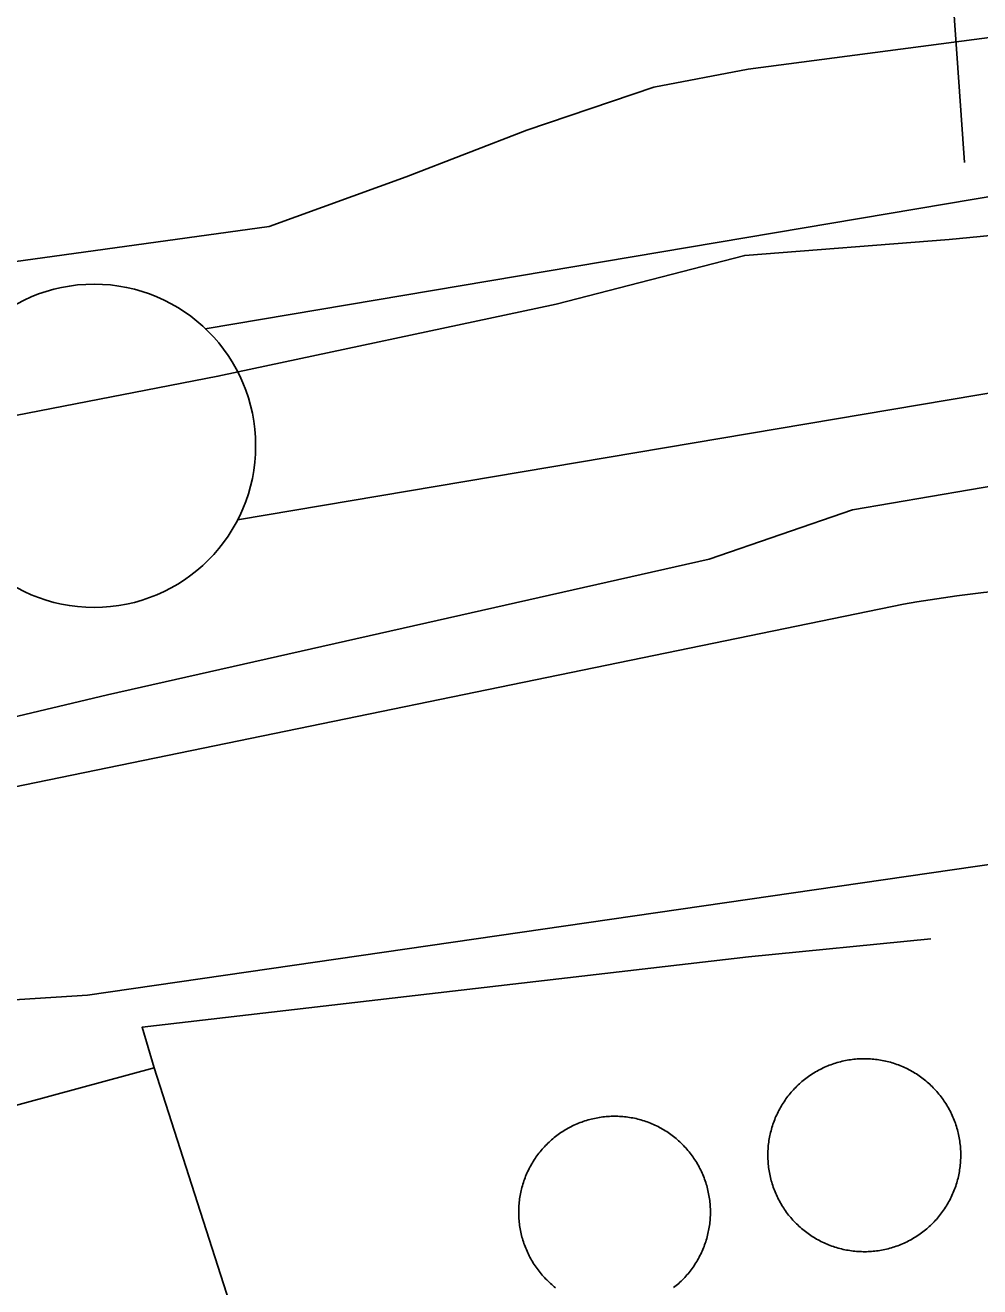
# Model space of a CAD drawing. Extents: x 3651524 to 3689615, y 505651 to 531377.
# Drawn here: x 3676003.8 to 3676151.5, y 515047.8 to 515243 of the extents above; entities that cross this region are included whole.
import ezdxf

# ---------------------------------------------------------------- set-up
doc = ezdxf.new("R2010")
doc.units = 0
for name, color, linetype in [('V-DOMW-TANK', 7, 'Continuous'), ('V-FLOD-BASE', 7, 'Continuous'), ('V-LEVE-TOET', 7, 'Continuous'), ('V-ROAD-CNTR', 7, 'Continuous'), ('V-SITE-OTLN', 7, 'Continuous'), ('V-SURV-LINE', 7, 'Continuous'), ('V-UTIL-LINE', 7, 'Continuous')]:
    doc.layers.add(name, color=color, linetype=linetype)

msp = doc.modelspace()

# ---------------------------------------------------------------- linework, layer by layer
at = {"layer": 'V-DOMW-TANK'}
for points in [[(3676118.714, 515068.108), (3676118.716, 515068.368), (3676118.72, 515068.628), (3676118.73, 515068.888), (3676118.744, 515069.148), (3676118.763, 515069.408), (3676118.787, 515069.668), (3676118.816, 515069.926), (3676118.849, 515070.186), (3676118.886, 515070.442), (3676118.927, 515070.701), (3676118.974, 515070.957), (3676119.023, 515071.215), (3676119.08, 515071.466), (3676119.138, 515071.718), (3676119.201, 515071.972), (3676119.271, 515072.224), (3676119.342, 515072.474), (3676119.42, 515072.724), (3676119.5, 515072.974), (3676119.584, 515073.217), (3676119.674, 515073.461), (3676119.771, 515073.705), (3676119.869, 515073.947), (3676119.971, 515074.186), (3676120.078, 515074.424), (3676120.188, 515074.659), (3676120.305, 515074.893), (3676120.424, 515075.124), (3676120.547, 515075.354), (3676120.674, 515075.581), (3676120.805, 515075.804), (3676120.94, 515076.029), (3676121.075, 515076.251), (3676121.22, 515076.468), (3676121.368, 515076.683), (3676121.517, 515076.896), (3676121.671, 515077.107), (3676121.829, 515077.313), (3676121.988, 515077.518), (3676122.154, 515077.721), (3676122.322, 515077.92), (3676122.494, 515078.116), (3676122.668, 515078.309), (3676122.847, 515078.499), (3676123.029, 515078.686), (3676123.213, 515078.868), (3676123.402, 515079.05), (3676123.592, 515079.226), (3676123.787, 515079.4), (3676123.983, 515079.57), (3676124.184, 515079.736), (3676124.389, 515079.9), (3676124.592, 515080.06), (3676124.8, 515080.216), (3676125.011, 515080.369), (3676125.226, 515080.519), (3676125.443, 515080.662), (3676125.661, 515080.803), (3676125.884, 515080.941), (3676126.107, 515081.074), (3676126.332, 515081.205), (3676126.562, 515081.33), (3676126.791, 515081.45), (3676127.025, 515081.569), (3676127.258, 515081.682), (3676127.496, 515081.79), (3676127.733, 515081.897), (3676127.973, 515081.997), (3676128.214, 515082.094), (3676128.458, 515082.186), (3676128.704, 515082.278), (3676128.952, 515082.36), (3676129.197, 515082.438), (3676129.447, 515082.513), (3676129.697, 515082.585), (3676129.949, 515082.651), (3676130.201, 515082.714), (3676130.457, 515082.771), (3676130.711, 515082.825), (3676130.967, 515082.874), (3676131.225, 515082.919), (3676131.481, 515082.958), (3676131.739, 515082.991), (3676131.999, 515083.025), (3676132.257, 515083.05), (3676132.517, 515083.072), (3676132.777, 515083.091), (3676133.037, 515083.103), (3676133.298, 515083.109), (3676133.558, 515083.115), (3676133.818, 515083.113), (3676134.08, 515083.109), (3676134.34, 515083.099), (3676134.6, 515083.085), (3676134.86, 515083.064), (3676135.118, 515083.042), (3676135.378, 515083.013), (3676135.636, 515082.98), (3676135.894, 515082.943), (3676136.15, 515082.905)], [(3676136.15, 515082.905), (3676136.408, 515082.855), (3676136.662, 515082.806), (3676136.918, 515082.751), (3676137.17, 515082.692), (3676137.424, 515082.628), (3676137.676, 515082.558), (3676137.924, 515082.487), (3676138.174, 515082.409), (3676138.422, 515082.329), (3676138.667, 515082.243), (3676138.913, 515082.153), (3676139.155, 515082.059), (3676139.396, 515081.96), (3676139.636, 515081.86), (3676139.874, 515081.752), (3676140.109, 515081.641), (3676140.343, 515081.526), (3676140.574, 515081.405), (3676140.803, 515081.283), (3676141.031, 515081.156), (3676141.256, 515081.022), (3676141.479, 515080.889), (3676141.7, 515080.752), (3676141.918, 515080.609), (3676142.133, 515080.463), (3676142.346, 515080.312), (3676142.557, 515080.16), (3676142.763, 515080), (3676142.968, 515079.841), (3676143.171, 515079.675), (3676143.37, 515079.507), (3676143.566, 515079.337), (3676143.759, 515079.161), (3676143.951, 515078.983), (3676144.136, 515078.8), (3676144.318, 515078.616), (3676144.5, 515078.428), (3676144.676, 515078.237), (3676144.85, 515078.041), (3676145.02, 515077.846), (3676145.186, 515077.645), (3676145.352, 515077.443), (3676145.51, 515077.238), (3676145.665, 515077.027), (3676145.819, 515076.818), (3676145.966, 515076.603), (3676146.112, 515076.388), (3676146.253, 515076.169), (3676146.39, 515075.947), (3676146.524, 515075.722), (3676146.653, 515075.497), (3676146.78, 515075.27), (3676146.9, 515075.038), (3676147.017, 515074.807), (3676147.132, 515074.571), (3676147.24, 515074.336), (3676147.345, 515074.096), (3676147.447, 515073.856), (3676147.543, 515073.615), (3676147.636, 515073.371), (3676147.724, 515073.125), (3676147.808, 515072.88), (3676147.888, 515072.632), (3676147.963, 515072.382), (3676148.033, 515072.132), (3676148.1, 515071.88), (3676148.164, 515071.626), (3676148.221, 515071.372), (3676148.275, 515071.118), (3676148.324, 515070.862), (3676148.367, 515070.606), (3676148.408, 515070.346), (3676148.443, 515070.09), (3676148.473, 515069.832), (3676148.5, 515069.574), (3676148.522, 515069.312), (3676148.539, 515069.052), (3676148.551, 515068.792), (3676148.559, 515068.532), (3676148.563, 515068.272), (3676148.563, 515068.011), (3676148.557, 515067.751), (3676148.547, 515067.491), (3676148.533, 515067.231), (3676148.514, 515066.971), (3676148.49, 515066.709), (3676148.463, 515066.453), (3676148.43, 515066.193), (3676148.391, 515065.933), (3676148.35, 515065.679), (3676148.305, 515065.423), (3676148.254, 515065.167), (3676148.199, 515064.913), (3676148.139, 515064.659), (3676148.076, 515064.405), (3676148.008, 515064.155), (3676147.935, 515063.905), (3676147.859, 515063.655), (3676147.777, 515063.408), (3676147.691, 515063.16)], [(3676084.684, 515070.047), (3676084.873, 515070.225), (3676085.063, 515070.399), (3676085.256, 515070.571), (3676085.452, 515070.739), (3676085.653, 515070.905), (3676085.856, 515071.065), (3676086.06, 515071.223), (3676086.267, 515071.378), (3676086.478, 515071.528), (3676086.691, 515071.675), (3676086.908, 515071.819), (3676087.125, 515071.96), (3676087.347, 515072.093), (3676087.57, 515072.224), (3676087.795, 515072.351), (3676088.022, 515072.476), (3676088.252, 515072.595), (3676088.481, 515072.712), (3676088.717, 515072.824), (3676088.952, 515072.931), (3676089.19, 515073.033), (3676089.429, 515073.134), (3676089.669, 515073.228), (3676089.913, 515073.318), (3676090.156, 515073.406), (3676090.402, 515073.488), (3676090.648, 515073.566), (3676090.896, 515073.639), (3676091.146, 515073.709), (3676091.395, 515073.775), (3676091.647, 515073.834), (3676091.901, 515073.891), (3676092.153, 515073.942), (3676092.409, 515073.99), (3676092.663, 515074.033), (3676092.919, 515074.072), (3676093.177, 515074.104), (3676093.435, 515074.137), (3676093.691, 515074.16), (3676093.949, 515074.18), (3676094.207, 515074.196), (3676094.465, 515074.207), (3676094.726, 515074.215), (3676094.986, 515074.217), (3676095.244, 515074.215), (3676095.502, 515074.209), (3676095.758, 515074.196), (3676096.018, 515074.182), (3676096.276, 515074.162), (3676096.536, 515074.137), (3676096.792, 515074.108), (3676097.048, 515074.074), (3676097.304, 515074.037), (3676097.56, 515073.994), (3676097.814, 515073.947), (3676098.068, 515073.895), (3676098.32, 515073.84), (3676098.572, 515073.779), (3676098.824, 515073.715), (3676099.073, 515073.646), (3676099.321, 515073.572), (3676099.567, 515073.494), (3676099.813, 515073.412), (3676100.056, 515073.326), (3676100.3, 515073.236), (3676100.54, 515073.142), (3676100.779, 515073.043), (3676101.017, 515072.939), (3676101.252, 515072.832), (3676101.484, 515072.722), (3676101.719, 515072.605), (3676101.949, 515072.486), (3676102.176, 515072.363), (3676102.401, 515072.237), (3676102.625, 515072.105), (3676102.846, 515071.97), (3676103.063, 515071.831), (3676103.28, 515071.688), (3676103.493, 515071.542), (3676103.704, 515071.391), (3676103.913, 515071.237), (3676104.118, 515071.079), (3676104.32, 515070.92), (3676104.519, 515070.754), (3676104.718, 515070.588), (3676104.91, 515070.416), (3676105.103, 515070.24), (3676105.289, 515070.062), (3676105.475, 515069.881), (3676105.656, 515069.697), (3676105.834, 515069.509), (3676106.01, 515069.318), (3676106.182, 515069.124), (3676106.35, 515068.927), (3676106.514, 515068.728), (3676106.676, 515068.526), (3676106.833, 515068.319), (3676106.987, 515068.11), (3676107.138, 515067.901), (3676107.284, 515067.688)], [(3676080.607, 515055.785), (3676080.545, 515056.037), (3676080.49, 515056.291), (3676080.439, 515056.543), (3676080.39, 515056.799), (3676080.347, 515057.053), (3676080.31, 515057.309), (3676080.275, 515057.567), (3676080.246, 515057.825), (3676080.22, 515058.081), (3676080.199, 515058.339), (3676080.185, 515058.597), (3676080.172, 515058.855), (3676080.166, 515059.115), (3676080.162, 515059.373), (3676080.162, 515059.633), (3676080.172, 515059.891), (3676080.183, 515060.151), (3676080.199, 515060.407), (3676080.22, 515060.665), (3676080.244, 515060.923), (3676080.273, 515061.181), (3676080.306, 515061.437), (3676080.344, 515061.693), (3676080.387, 515061.949), (3676080.435, 515062.203), (3676080.486, 515062.457), (3676080.541, 515062.709), (3676080.6, 515062.961), (3676080.666, 515063.213), (3676080.736, 515063.463), (3676080.807, 515063.711), (3676080.885, 515063.956), (3676080.967, 515064.202), (3676081.053, 515064.448), (3676081.145, 515064.69), (3676081.239, 515064.931), (3676081.338, 515065.169), (3676081.44, 515065.406), (3676081.549, 515065.642), (3676081.659, 515065.877), (3676081.772, 515066.109), (3676081.895, 515066.338), (3676082.018, 515066.566), (3676082.145, 515066.791), (3676082.276, 515067.014), (3676082.411, 515067.235), (3676082.55, 515067.454), (3676082.694, 515067.669), (3676082.839, 515067.882), (3676082.99, 515068.093), (3676083.144, 515068.302), (3676083.3, 515068.507), (3676083.462, 515068.71), (3676083.625, 515068.911), (3676083.793, 515069.107), (3676083.965, 515069.302), (3676084.139, 515069.492), (3676084.318, 515069.681), (3676084.5, 515069.865), (3676084.684, 515070.047)], [(3676107.284, 515067.688), (3676107.427, 515067.473), (3676107.566, 515067.254), (3676107.702, 515067.035), (3676107.833, 515066.811), (3676107.962, 515066.586), (3676108.085, 515066.359), (3676108.205, 515066.129), (3676108.32, 515065.898), (3676108.435, 515065.664), (3676108.539, 515065.429), (3676108.644, 515065.191), (3676108.742, 515064.952), (3676108.836, 515064.71), (3676108.928, 515064.468), (3676109.014, 515064.225), (3676109.096, 515063.979), (3676109.174, 515063.733), (3676109.248, 515063.483), (3676109.318, 515063.236), (3676109.383, 515062.984), (3676109.444, 515062.732), (3676109.5, 515062.48), (3676109.551, 515062.226), (3676109.598, 515061.972), (3676109.641, 515061.716), (3676109.68, 515061.46), (3676109.717, 515061.204), (3676109.744, 515060.946), (3676109.768, 515060.69), (3676109.789, 515060.432), (3676109.803, 515060.172), (3676109.817, 515059.914), (3676109.823, 515059.656), (3676109.825, 515059.396), (3676109.823, 515059.137), (3676109.817, 515058.879), (3676109.807, 515058.619), (3676109.791, 515058.361), (3676109.77, 515058.103), (3676109.744, 515057.845), (3676109.717, 515057.589), (3676109.684, 515057.331), (3676109.645, 515057.075), (3676109.602, 515056.821), (3676109.555, 515056.565), (3676109.504, 515056.313), (3676109.449, 515056.059), (3676109.389, 515055.807), (3676109.324, 515055.556), (3676109.254, 515055.308), (3676109.18, 515055.06), (3676109.105, 515054.81), (3676109.021, 515054.566), (3676108.935, 515054.323), (3676108.844, 515054.081), (3676108.75, 515053.839), (3676108.652, 515053.6), (3676108.547, 515053.362), (3676108.441, 515053.127), (3676108.33, 515052.893), (3676108.214, 515052.662), (3676108.095, 515052.432), (3676107.972, 515052.205), (3676107.845, 515051.98), (3676107.714, 515051.757), (3676107.579, 515051.535), (3676107.44, 515051.316), (3676107.296, 515051.101), (3676107.153, 515050.886), (3676106.999, 515050.677), (3676106.846, 515050.468), (3676106.688, 515050.264), (3676106.528, 515050.061), (3676106.362, 515049.86), (3676106.194, 515049.663), (3676106.024, 515049.469), (3676105.848, 515049.278), (3676105.67, 515049.09), (3676105.49, 515048.906), (3676105.305, 515048.723), (3676105.117, 515048.545), (3676104.927, 515048.369), (3676104.732, 515048.199), (3676104.535, 515048.031), (3676104.337, 515047.865), (3676104.134, 515047.704)], [(3676126.246, 515055.224), (3676126.021, 515055.355), (3676125.798, 515055.488), (3676125.579, 515055.627), (3676125.36, 515055.771), (3676125.144, 515055.916), (3676124.931, 515056.068), (3676124.721, 515056.221), (3676124.514, 515056.379), (3676124.309, 515056.539), (3676124.106, 515056.704), (3676123.907, 515056.872), (3676123.713, 515057.042), (3676123.518, 515057.219), (3676123.33, 515057.397), (3676123.142, 515057.577), (3676122.959, 515057.765), (3676122.779, 515057.95), (3676122.601, 515058.142), (3676122.429, 515058.337), (3676122.257, 515058.533), (3676122.093, 515058.734), (3676121.927, 515058.937), (3676121.767, 515059.142), (3676121.612, 515059.35), (3676121.46, 515059.561), (3676121.311, 515059.776), (3676121.165, 515059.992), (3676121.024, 515060.211), (3676120.887, 515060.432), (3676120.754, 515060.655), (3676120.625, 515060.882), (3676120.5, 515061.11), (3676120.377, 515061.341), (3676120.26, 515061.573), (3676120.147, 515061.808), (3676120.037, 515062.044), (3676119.932, 515062.283), (3676119.832, 515062.523), (3676119.734, 515062.765), (3676119.641, 515063.008), (3676119.553, 515063.252), (3676119.469, 515063.5), (3676119.39, 515063.748), (3676119.314, 515063.997), (3676119.244, 515064.247), (3676119.177, 515064.499), (3676119.115, 515064.753), (3676119.058, 515065.007), (3676119.005, 515065.261), (3676118.955, 515065.519), (3676118.91, 515065.773), (3676118.871, 515066.031), (3676118.835, 515066.289), (3676118.804, 515066.547), (3676118.777, 515066.807), (3676118.757, 515067.069), (3676118.738, 515067.327), (3676118.726, 515067.588), (3676118.718, 515067.848), (3676118.714, 515068.108)], [(3676147.691, 515063.16), (3676147.601, 515062.918), (3676147.507, 515062.674), (3676147.41, 515062.433), (3676147.306, 515062.193), (3676147.201, 515061.956), (3676147.089, 515061.72), (3676146.974, 515061.487), (3676146.855, 515061.255), (3676146.732, 515061.026), (3676146.605, 515060.798), (3676146.474, 515060.573), (3676146.339, 515060.35), (3676146.2, 515060.129), (3676146.057, 515059.91), (3676145.911, 515059.697), (3676145.76, 515059.484), (3676145.606, 515059.273), (3676145.448, 515059.066), (3676145.289, 515058.861), (3676145.123, 515058.66), (3676144.955, 515058.46), (3676144.783, 515058.263), (3676144.609, 515058.07), (3676144.43, 515057.88), (3676144.25, 515057.694), (3676144.064, 515057.509), (3676143.875, 515057.329), (3676143.685, 515057.153), (3676143.49, 515056.979), (3676143.292, 515056.811), (3676143.093, 515056.643), (3676142.89, 515056.479), (3676142.686, 515056.319), (3676142.477, 515056.164), (3676142.266, 515056.01), (3676142.051, 515055.863), (3676141.836, 515055.717), (3676141.617, 515055.576), (3676141.395, 515055.437), (3676141.17, 515055.306), (3676140.945, 515055.175), (3676140.717, 515055.052), (3676140.486, 515054.929), (3676140.255, 515054.81), (3676140.019, 515054.697), (3676139.784, 515054.589), (3676139.544, 515054.482), (3676139.304, 515054.382), (3676139.063, 515054.286), (3676138.819, 515054.192), (3676138.573, 515054.104), (3676138.327, 515054.02), (3676138.08, 515053.94), (3676137.83, 515053.866), (3676137.58, 515053.794), (3676137.328, 515053.727), (3676137.074, 515053.665), (3676136.82, 515053.608), (3676136.566, 515053.555), (3676136.31, 515053.505), (3676136.054, 515053.46), (3676135.796, 515053.422), (3676135.538, 515053.385), (3676135.28, 515053.354), (3676135.02, 515053.327), (3676134.76, 515053.307), (3676134.5, 515053.288), (3676134.24, 515053.276), (3676133.98, 515053.268), (3676133.719, 515053.264), (3676133.459, 515053.266), (3676133.199, 515053.27), (3676132.939, 515053.28), (3676132.679, 515053.295), (3676132.419, 515053.315), (3676132.159, 515053.338), (3676131.901, 515053.366), (3676131.641, 515053.399), (3676131.383, 515053.436), (3676131.125, 515053.477), (3676130.871, 515053.524), (3676130.615, 515053.573), (3676130.361, 515053.628), (3676130.107, 515053.688), (3676129.855, 515053.751), (3676129.603, 515053.821), (3676129.353, 515053.893), (3676129.103, 515053.97), (3676128.855, 515054.05), (3676128.61, 515054.136), (3676128.366, 515054.226), (3676128.122, 515054.321), (3676127.881, 515054.419), (3676127.641, 515054.521), (3676127.403, 515054.628), (3676127.168, 515054.738), (3676126.934, 515054.853), (3676126.703, 515054.974), (3676126.476, 515055.097), (3676126.246, 515055.224)], [(3676085.872, 515047.689), (3676085.669, 515047.851), (3676085.469, 515048.015), (3676085.272, 515048.183), (3676085.077, 515048.355), (3676084.887, 515048.529), (3676084.701, 515048.707), (3676084.514, 515048.889), (3676084.334, 515049.074), (3676084.156, 515049.262), (3676083.982, 515049.453), (3676083.808, 515049.645), (3676083.64, 515049.842), (3676083.476, 515050.042), (3676083.314, 515050.245), (3676083.156, 515050.45), (3676083.003, 515050.657), (3676082.851, 515050.868), (3676082.706, 515051.081), (3676082.562, 515051.298), (3676082.423, 515051.515), (3676082.288, 515051.736), (3676082.155, 515051.959), (3676082.028, 515052.185), (3676081.905, 515052.412), (3676081.784, 515052.641), (3676081.67, 515052.875), (3676081.557, 515053.106), (3676081.45, 515053.342), (3676081.346, 515053.579), (3676081.248, 515053.819), (3676081.151, 515054.058), (3676081.061, 515054.302), (3676080.975, 515054.546), (3676080.893, 515054.792), (3676080.813, 515055.037), (3676080.74, 515055.285), (3676080.672, 515055.535), (3676080.607, 515055.785)]]:
    msp.add_lwpolyline(points, dxfattribs=at)
at = {"layer": 'V-FLOD-BASE'}
msp.add_lwpolyline([(3675593.987, 515063.705), (3675686.77, 515097.238), (3675774.986, 515127.338), (3675852.533, 515149.096), (3675919.486, 515166.52), (3676033.63, 515188.669), (3676085.942, 515199.825), (3676115.138, 515207.355), (3676146.757, 515209.833), (3676244.148, 515219.232), (3676306.952, 515138.489), (3676314.632, 515129.509)], dxfattribs=at)
at = {"layer": 'V-LEVE-TOET'}
for points in [[(3675686.813, 515127.053), (3675762.45, 515154.355), (3675781.572, 515159.047), (3675799.16, 515161.761), (3675905.879, 515189.548), (3675970.242, 515202.002), (3676041.576, 515211.836), (3676062.752, 515219.5), (3676081.418, 515226.707), (3676101.076, 515233.394), (3676115.658, 515236.156), (3676197.029, 515246.824), (3676244.18, 515249.044), (3676255.227, 515250.361), (3676258.703, 515248.301), (3676291.143, 515210.167), (3676362.672, 515111.738), (3676398.749, 515021.422)], [(3674202.406, 514492.595), (3674328.936, 514536.089), (3674422.71, 514569.102), (3674515.967, 514601.123), (3674593.658, 514631.398), (3674708.135, 514673.589), (3674816.61, 514716.382), (3675056.07, 514799.584), (3675205.373, 514856.23), (3675357.681, 514912.822), (3675472.185, 514956.516), (3675629.504, 515013.027), (3675779.792, 515068.653), (3675874.06, 515101.156), (3675951.124, 515123.926), (3676016.537, 515139.372), (3676109.61, 515160.368), (3676131.792, 515168.017), (3676180.043, 515176.232), (3676203.077, 515174.843), (3676236.07, 515169.781), (3676265.932, 515157.253), (3676277.858, 515151.039)]]:
    msp.add_lwpolyline(points, dxfattribs=at)
at = {"layer": 'V-ROAD-CNTR'}
msp.add_lwpolyline([(3675987.153, 515122.068), (3676139.706, 515153.429)], dxfattribs=at)
msp.add_arc((3676173.851, 514958.859), 197.543, 61.50757, 99.95362, dxfattribs=at)
at = {"layer": 'V-SITE-OTLN'}
msp.add_lwpolyline([(3675791.005, 515044.449), (3675855.697, 515069.478), (3675902.128, 515083.431), (3675928.297, 515087.009), (3675955.115, 515089.239), (3676013.426, 515092.95), (3676154.361, 515113.356), (3676188.52, 515114.122), (3676201.863, 515111.222), (3676222.498, 515104.181), (3676238.438, 515096.55), (3676255.684, 515086.89), (3676264.918, 515078.7), (3676306.321, 514992.311)], dxfattribs=at)
at = {"layer": 'V-SURV-LINE'}
for points in [[(3676031.666, 515196.022), (3676220.996, 515227.931)], [(3676225.977, 515198.348), (3676036.646, 515166.438)]]:
    msp.add_lwpolyline(points, dxfattribs=at)
msp.add_circle((3676014.461, 515177.911), 25, dxfattribs=at)
at = {"layer": 'V-UTIL-LINE'}
msp.add_line((3676149.161, 515221.704), (3675989.864, 517474.62), dxfattribs=at)
for points in [[(3676023.746, 515081.719), (3676021.884, 515087.971), (3676115.732, 515098.846), (3676143.941, 515101.65)], [(3675956.633, 515063.518), (3676023.746, 515081.719), (3676038.999, 515034.303)]]:
    msp.add_lwpolyline(points, dxfattribs=at)

doc.saveas('drawing.dxf')
